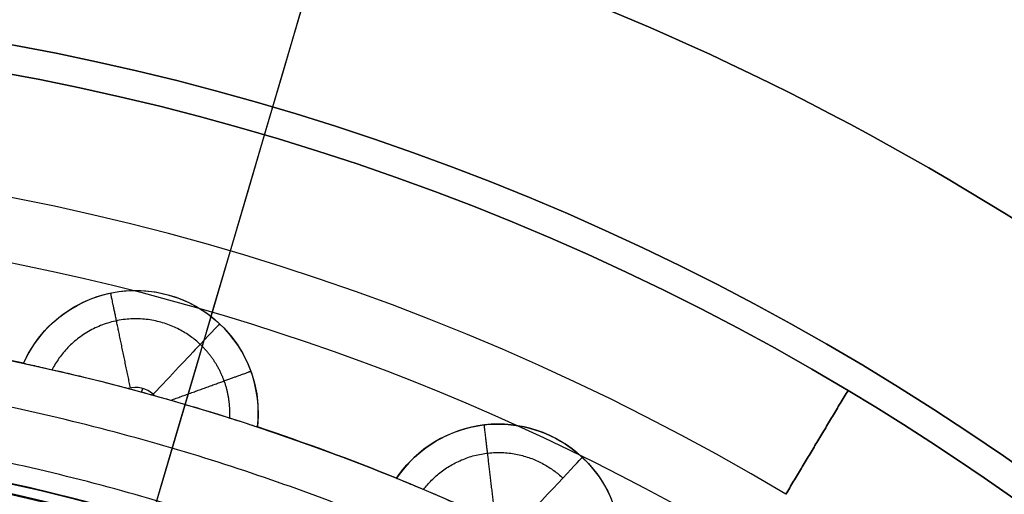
# Model space of a CAD drawing. Header units: millimetres. Extents: x -2184 to 252, y -240 to 239.
# Tile 749 of 999: x 5 to 15, y 21 to 26. Entities that reach past the tile are written whole.
import ezdxf

# ---------------------------------------------------------------- set-up
doc = ezdxf.new("R2010")
doc.units = ezdxf.units.MM
doc.layers.add('Capa 01', color=7, linetype='Continuous')
for name, color, linetype, true_color in [('IGES level 15', 7, 'Continuous', 0xcad1ed), ('IGES level 22', 7, 'Continuous', 0x868b8b), ('IGES level 24', 7, 'Continuous', 0xffffff), ('IGES level 26', 7, 'Continuous', 0x7e7e7e), ('IGES level 3', 7, 'Continuous', 0x868b8b), ('IGES level 5', 7, 'Continuous', 0x868b8b)]:
    doc.layers.add(name, color=color, linetype=linetype, true_color=true_color)

# ---------------------------------------------------------------- blocks, each defined once
blk = doc.blocks.new('DOME PIE')
at = {"layer": 'Capa 01', "extrusion": (0, 0, -1)}
blk.add_arc((-121.9047176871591, 221.1548965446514, -1275.606289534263), 24.05871559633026, 0.8118392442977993, 180.8118392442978, dxfattribs=at)
at = {"layer": 'IGES level 15', "extrusion": (0, 0, -1)}
for centre, radius, end in [((-121.895118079, 221.1285377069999, -1211.999999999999), 210.0000000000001, 106.3967853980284), ((-121.895118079, 221.128537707, -1212.000000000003), 210, 106.3967854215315), ((-121.895118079, 221.1285377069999, -1211.999999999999), 206.0000000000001, 106.3967853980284), ((-121.895118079, 221.128537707, -1212.000000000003), 206, 106.3967854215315)]:
    blk.add_arc(centre, radius, 286.3967853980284, end, dxfattribs=at)
at = {"layer": 'IGES level 15'}
for centre, radius, end in [((121.895118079, 221.128537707, 1212.000000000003), 210, 73.6032146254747), ((121.895118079, 221.1285377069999, 1211.999999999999), 210, 73.60321460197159), ((121.895118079, 221.1285377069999, 1211.999999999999), 206, 73.6032146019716), ((121.895118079, 221.128537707, 1212.000000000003), 206, 73.60321462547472)]:
    blk.add_arc(centre, radius, 253.6032146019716, end, dxfattribs=at)
at = {"layer": 'IGES level 15', "extrusion": (0.9593298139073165, -0.282287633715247, 1.299946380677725e-17)}
blk.add_arc((246.5446833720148, 1212, 54.51576928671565), 210.0000000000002, 6.203596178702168e-14, 90, dxfattribs=at)
at = {"layer": 'IGES level 15', "extrusion": (0.9593298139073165, -0.282287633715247, 3.638485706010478e-17)}
blk.add_arc((246.5446833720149, 1212, 54.51576928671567), 206, 0, 90.00000000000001, dxfattribs=at)
at = {"layer": 'IGES level 15', "extrusion": (0.7129838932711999, -0.701180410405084, 6.123233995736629e-17)}
for radius in [210, 206]:
    blk.add_arc((243.1315546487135, 1212, -68.14174296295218), radius, 359.9999994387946, 90.00000000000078, dxfattribs=at)
at = {"layer": 'IGES level 22', "extrusion": (0, 0, -1)}
for centre, radius, start, end in [((-121.895118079, 221.128537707, -1209), 26.00000000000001, 300.9225044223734, 120.9225044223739), ((-121.895118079, 221.128537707, -1205.2), 21.75, 300.9225044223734, 120.9225044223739), ((-121.895118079, 221.128537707, -1209), 26.00000000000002, 120.922504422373, 300.922504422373), ((-121.895118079, 221.128537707, -1205.2), 20.94999999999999, 300.9225044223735, 120.9225044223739), ((-121.895118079, 221.128537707, -1173.5), 20.94999999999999, 300.9225044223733, 120.9225044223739)]:
    blk.add_arc(centre, radius, start, end, dxfattribs=at)
at = {"layer": 'IGES level 22'}
for centre, radius, start, end in [((121.895118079, 221.128537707, 1208.2), 26.00000000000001, 59.07749557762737, 239.0774955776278), ((121.895118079, 221.128537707, 1208.6), 26.00000000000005, 59.07749557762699, 239.0774956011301), ((121.895118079, 221.128537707, 1209), 24.75, 59.07749557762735, 239.0774955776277), ((121.895118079, 221.128537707, 1208.2), 24.75, 59.07749557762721, 239.0774955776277), ((121.895118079, 221.128537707, 1208.2), 26.00000000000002, 239.077495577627, 59.07749557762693), ((121.895118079, 221.128537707, 1208.6), 26.00000000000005, 239.0774956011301, 59.07749556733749), ((121.895118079, 221.128537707, 1173.5), 21.74999999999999, 59.07749557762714, 239.0774955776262), ((121.895118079, 221.128537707, 1189.35), 21.74999999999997, 59.07749557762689, 239.07749560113)]:
    blk.add_arc(centre, radius, start, end, dxfattribs=at)
for points, weights in [([(133.5235041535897, 240.5408477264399, 1207.321320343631), (94.69888411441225, 263.7976198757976, 1207.321320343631), (71.4421119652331, 224.9729998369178, 1207.321320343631), (110.2667320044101, 201.71622768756, 1207.321320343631)], [0.8164906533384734, 0.2721635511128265, 0.2721635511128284, 0.816490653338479]), ([(133.2328107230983, 240.0555670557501, 1207.887005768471), (95.37875202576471, 262.7309523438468, 1207.887005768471), (72.7033667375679, 224.8768936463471, 1207.887005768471), (110.5574254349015, 202.2015083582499, 1207.887005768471)], [0.816490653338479, 0.2721635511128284, 0.2721635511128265, 0.8164906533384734])]:
    blk.add_rational_spline(points, weights, degree=3, dxfattribs=at)
for points in [[(135.2559523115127, 243.4329791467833, 1209), (134.6136045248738, 242.3606502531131, 1209)], [(134.6136045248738, 242.3606502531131, 1208.2), (135.2559523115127, 243.4329791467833, 1208.2)], [(135.2559523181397, 243.4329791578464, 1209), (135.2559523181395, 243.4329791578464, 1208.2)]]:
    blk.add_open_spline(points, degree=1, dxfattribs=at)
at = {"layer": 'IGES level 24', "extrusion": (0, 0, -1)}
for centre, radius, start, end in [((-121.895118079, 221.1285377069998, -1233.8), 19.14999999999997, 300.922504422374, 120.9225044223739), ((-121.895118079, 221.128537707, -1203.771747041), 19.84999999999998, 313.427668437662, 107.6252036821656), ((-121.895118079, 221.128537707, -1200.771747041), 19.84999999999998, 313.427668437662, 107.6252036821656), ((-121.895118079, 221.128537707, -1197.771747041), 19.84999999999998, 313.427668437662, 107.6252036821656), ((-121.895118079, 221.128537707, -1230.771747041), 19.84999999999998, 313.427668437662, 107.6252036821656)]:
    blk.add_arc(centre, radius, start, end, dxfattribs=at)
at = {"layer": 'IGES level 26', "extrusion": (0, 0, -1)}
for centre, radius, start, end in [((-121.895118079, 221.128537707, -1219.61927947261), 28.39999999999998, 313.236222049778, 133.2362220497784), ((-121.895118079, 221.128537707, -1217.61927947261), 28.39999999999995, 313.2362220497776, 133.2362220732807), ((-121.895118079, 221.128537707, -1218.11927947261), 26.3, 313.2362220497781, 133.2362220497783), ((-121.895118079, 221.128537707, -1216.86927947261), 26.3, 313.2362220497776, 133.2362220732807), ((-121.895118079, 221.128537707, -1228.41927947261), 23.10000000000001, 313.236222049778, 133.2362220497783), ((-121.895118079, 221.128537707, -1224.01927947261), 23.10000000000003, 56.33815808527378, 102.1342860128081), ((-127.9067079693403, 243.199707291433, -1219.619279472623), 1.264498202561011, 23.92085435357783, 186.5515897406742), ((-127.9067079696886, 243.1997072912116, -1223.11927947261), 1.264498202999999, 23.92085433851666, 186.5515897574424), ((-127.9067079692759, 243.1997072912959, -1226.619279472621), 1.264498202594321, 23.92085437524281, 133.2362220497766), ((-121.895118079, 221.128537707, -1228.41927947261), 21.85790949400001, 313.2362220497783, 133.2362220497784), ((-121.8951180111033, 221.1285374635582, -1227.6192791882), 23.10000025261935, 104.8887556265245, 105.5836884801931), ((-131.6479967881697, 241.8204950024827, -1219.619279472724), 1.264498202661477, 33.92085436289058, 196.5515897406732), ((-131.6479967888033, 241.8204950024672, -1223.11927947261), 1.264498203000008, 33.92085438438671, 196.5515897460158), ((-121.895118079, 221.128537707, -1224.01927947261), 23.10000000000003, 108.3381580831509, 112.1342860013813), ((-131.6479967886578, 241.8204950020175, -1226.619279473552), 1.264498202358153, 133.2362220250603, 196.55158970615)]:
    blk.add_arc(centre, radius, start, end, dxfattribs=at)
at = {"layer": 'IGES level 26'}
for centre, radius, start, end in [((121.895118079, 221.128537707, 1215.61927947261), 28.39999999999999, 46.76377795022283, 226.7637779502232), ((121.895118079, 221.128537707, 1215.61927947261), 26.29999999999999, 46.76377795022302, 226.7637779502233), ((121.8951180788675, 221.1285377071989, 1219.619279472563), 23.09999999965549, 77.86571400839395, 123.6618418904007), ((127.9067079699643, 243.1997072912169, 1226.619279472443), 1.264498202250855, 353.4484102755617, 46.7637779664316), ((127.9067079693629, 243.1997072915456, 1227.619279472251), 0.2644982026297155, 46.76377794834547, 106.7445857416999), ((131.6479967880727, 241.8204950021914, 1226.619279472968), 1.264498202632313, 46.76377795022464, 146.0791456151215), ((121.895118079, 221.128537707, 1221.85977788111), 21.85790949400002, 46.76377795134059, 226.7637779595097), ((121.895118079, 221.128537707, 1224.85977788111), 21.85790949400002, 46.76377795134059, 226.7637779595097), ((121.895118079, 221.128537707, 1227.01309745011), 21.85790949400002, 46.76377795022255, 213.9197106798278), ((121.8951180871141, 221.1285377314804, 1219.619279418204), 23.09999997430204, 67.865714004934, 71.66184189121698)]:
    blk.add_arc(centre, radius, start, end, dxfattribs=at)
at = {"layer": 'IGES level 26', "extrusion": (0.7285357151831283, -0.6850078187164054, -9.898283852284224e-11)}
blk.add_arc((265.0612659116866, 1226.619279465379, -73.4090961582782), 0.9999999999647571, 359.9999999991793, 90.00000000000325, dxfattribs=at)
at = {"layer": 'IGES level 26', "extrusion": (1.820079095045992e-07, 1.684407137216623e-07, -0.9999999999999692)}
blk.add_arc((-127.9069313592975, 243.1999140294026, -1227.619215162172), 0.2644982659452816, 133.2362229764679, 137.2170297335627, dxfattribs=at)
at = {"layer": 'IGES level 26', "extrusion": (-0.7285357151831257, 0.6850078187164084, 4.861426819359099e-10)}
blk.add_arc((-266.6192725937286, 1226.619279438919, 69.73866290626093), 0.9999999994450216, 90.00000000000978, 179.9999999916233, dxfattribs=at)
at = {"layer": 'IGES level 26'}
for points in [[(128.7513598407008, 246.5191255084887, 1218.11927947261), (128.7513598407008, 246.5191255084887, 1215.61927947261)], [(128.2390170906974, 244.4197590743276, 1226.61927947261), (128.2390170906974, 244.4197590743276, 1219.61927947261)], [(127.1708678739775, 244.2280530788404, 1226.61927947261), (127.1708678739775, 244.2280530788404, 1219.61927947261)], [(126.7508220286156, 243.7124288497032, 1219.619279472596), (126.7508220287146, 243.7124288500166, 1226.61927947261)], [(129.0624075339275, 243.7128488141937, 1226.61927947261), (129.0624075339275, 243.7128488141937, 1219.61927947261)], [(127.91714031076, 243.429776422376, 1228.41927947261), (127.91714031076, 243.429776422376, 1227.61927947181)], [(127.9658519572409, 243.4165656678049, 1227.61927947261), (127.9830181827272, 243.4529859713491, 1227.61927947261)], [(129.1629483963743, 243.0554308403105, 1219.619279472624), (129.162948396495, 243.0554308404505, 1226.61927947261)], [(131.1019061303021, 242.9609951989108, 1226.619279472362), (131.1019061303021, 242.9609951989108, 1219.619279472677)], [(132.1871171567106, 242.964306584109, 1226.619279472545), (132.1871171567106, 242.964306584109, 1219.619279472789)], [(130.5987045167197, 242.5261446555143, 1226.61927947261), (130.5987045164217, 242.5261446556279, 1219.619279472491)]]:
    blk.add_open_spline(points, degree=1, dxfattribs=at)
for points, weights in [([(127.8528477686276, 243.4586636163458, 1227.61927947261), (127.7335631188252, 244.032176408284, 1227.619279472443), (127.6492161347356, 244.4377111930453, 1227.20506591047), (127.6492161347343, 244.4377111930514, 1226.619279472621)], [0.7868909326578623, 0.6332409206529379, 0.6332409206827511, 0.7868909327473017]), ([(128.5722649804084, 243.90755622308, 1227.326386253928), (128.0646850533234, 244.3848097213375, 1227.326386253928), (127.3706309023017, 244.2759196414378, 1227.326386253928), (127.0443514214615, 243.6473203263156, 1227.326386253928)], [0.8535533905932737, 0.6215930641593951, 0.6114810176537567, 0.8232172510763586]), ([(128.8769452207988, 243.1481716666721, 1227.326386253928), (128.8924082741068, 243.439287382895, 1227.326386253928), (128.783540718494, 243.7089035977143, 1227.326386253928), (128.5722649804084, 243.9075562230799, 1227.326386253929)], [0.8410434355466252, 0.7926829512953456, 0.7968529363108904, 0.8535533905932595]), ([(128.2699145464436, 243.3315172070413, 1227.611823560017), (128.7694809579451, 243.5128129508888, 1227.54656107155), (129.0953535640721, 243.6310741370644, 1227.144882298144), (129.0953535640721, 243.6310741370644, 1226.61927947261)], [0.9034034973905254, 0.7627771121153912, 0.7770504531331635, 0.9462235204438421]), ([(131.5000414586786, 243.0763074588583, 1226.61927947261), (131.5000414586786, 243.0763074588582, 1227.20506591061), (131.5485074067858, 242.6649390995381, 1227.61927947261), (131.6170486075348, 242.0831763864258, 1227.61927947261)], [0.821690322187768, 0.6612453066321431, 0.6612453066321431, 0.821690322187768]), ([(130.876468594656, 242.4110544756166, 1227.326386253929), (131.2534108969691, 242.9035054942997, 1227.326386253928), (131.8678528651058, 242.947415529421, 1227.326386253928), (132.3135537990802, 242.5283439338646, 1227.326386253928)], [0.8268003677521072, 0.6510549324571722, 0.659972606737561, 0.8535533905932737])]:
    blk.add_rational_spline(points, weights, degree=3, dxfattribs=at)
for points, knots in [([(126.7508220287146, 243.7124288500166, 1226.61927947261), (126.7508220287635, 243.712428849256, 1226.734801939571), (126.771460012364, 243.7080174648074, 1226.852081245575), (126.8107486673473, 243.6994609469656, 1226.96038003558), (126.848916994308, 243.6911484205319, 1227.065590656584), (126.9057482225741, 243.6786772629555, 1227.165389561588), (126.9761502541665, 243.6628029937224, 1227.251335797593), (127.0508259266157, 243.6459651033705, 1227.342499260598), (127.1430818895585, 243.6247511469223, 1227.420800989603), (127.2439148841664, 243.6007510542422, 1227.479345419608), (127.3458688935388, 243.5764841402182, 1227.538540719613), (127.4595589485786, 243.5486416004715, 1227.579101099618), (127.5744973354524, 243.5194879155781, 1227.599760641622), (127.6589192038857, 243.4980746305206, 1227.614935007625), (127.7450653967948, 243.4757060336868, 1227.619279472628), (127.8305045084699, 243.4529903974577, 1227.619279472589)], [3.478709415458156, 3.478709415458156, 3.478709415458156, 3.478709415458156, 3.47905598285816, 3.47905598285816, 3.47905598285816, 3.479392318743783, 3.479392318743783, 3.479392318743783, 3.479749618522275, 3.479749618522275, 3.479749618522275, 3.480110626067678, 3.480110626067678, 3.480110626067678, 3.480373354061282, 3.480373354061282, 3.480373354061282, 3.480373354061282]), ([(128.1008316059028, 243.3793606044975, 1227.61927947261), (128.2106521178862, 243.3487318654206, 1227.61927947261), (128.3216549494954, 243.31686527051, 1227.61114265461), (128.4278434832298, 243.2855568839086, 1227.58389481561), (128.5319439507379, 243.2548641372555, 1227.55718277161), (128.6331640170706, 243.2241855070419, 1227.51282882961), (128.7233629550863, 243.196275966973, 1227.45301499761), (128.8123738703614, 243.1687340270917, 1227.39398898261), (128.8929369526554, 243.1431979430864, 1227.31846663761), (128.9584477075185, 243.1221589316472, 1227.23226180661), (129.0236741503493, 243.1012112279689, 1227.14643109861), (129.0757324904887, 243.0841771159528, 1227.04770027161), (129.1103139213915, 243.0728068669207, 1226.94409019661), (129.1449005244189, 243.0614349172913, 1226.84046462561), (129.1629483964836, 243.0554308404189, 1226.72911486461), (129.162948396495, 243.0554308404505, 1226.61927947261)], [-9.392203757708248, -9.392203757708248, -9.392203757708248, -9.392203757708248, -9.391863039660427, -9.391863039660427, -9.391863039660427, -9.391527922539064, -9.391527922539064, -9.391527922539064, -9.391197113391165, -9.391197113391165, -9.391197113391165, -9.390867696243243, -9.390867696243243, -9.390867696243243, -9.390538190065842, -9.390538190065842, -9.390538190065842, -9.390538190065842]), ([(130.5987045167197, 242.5261446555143, 1226.61927947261), (130.5987045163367, 242.5261446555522, 1226.73480193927), (130.6182629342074, 242.5182165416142, 1226.852081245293), (130.6554688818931, 242.5029676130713, 1226.960380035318), (130.6916138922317, 242.4881535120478, 1227.065590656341), (130.7454161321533, 242.4660031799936, 1227.165389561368), (130.8119920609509, 242.438144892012, 1227.251335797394), (130.8826093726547, 242.4085955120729, 1227.342499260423), (130.9697799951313, 242.3716837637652, 1227.420800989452), (131.0649135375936, 242.3305388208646, 1227.47934541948), (131.1611047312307, 242.2889364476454, 1227.538540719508), (131.2682327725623, 242.24177482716, 1227.579101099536), (131.3763625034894, 242.1931052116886, 1227.59976064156), (131.4557834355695, 242.1573575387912, 1227.614935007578), (131.5367366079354, 242.1203696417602, 1227.619279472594), (131.6169331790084, 242.0831627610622, 1227.619279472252)], [4.176506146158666, 4.176506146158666, 4.176506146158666, 4.176506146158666, 4.176852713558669, 4.176852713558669, 4.176852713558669, 4.177189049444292, 4.177189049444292, 4.177189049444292, 4.177546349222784, 4.177546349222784, 4.177546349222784, 4.177907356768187, 4.177907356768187, 4.177907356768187, 4.178170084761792, 4.178170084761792, 4.178170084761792, 4.178170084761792])]:
    blk.add_open_spline(points, degree=3, knots=knots, dxfattribs=at)
for points, weights, knots in [([(136.8679569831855, 237.0528054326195, 1219.62368897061), (134.7714516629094, 239.0240506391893, 1219.68727340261), (132.2361812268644, 240.3855006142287, 1219.74428157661), (121.1181685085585, 246.3559162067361, 1219.99428157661), (110.3886305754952, 239.7126425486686, 1220.24428157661), (99.65909264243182, 233.0693688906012, 1220.49428157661), (100.0475674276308, 220.4556796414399, 1220.74428157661), (100.3262726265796, 211.4061842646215, 1220.92364019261), (106.9222791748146, 205.2042699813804, 1221.12368897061)], [0.949183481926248, 0.965925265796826, 1, 0.866025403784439, 1, 0.866025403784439, 1, 0.900100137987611, 0.94918348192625], [0.156069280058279, 0.156069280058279, 0.156069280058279, 0.166666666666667, 0.166666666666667, 0.208333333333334, 0.208333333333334, 0.25, 0.25, 0.28106928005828, 0.28106928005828, 0.28106928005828]), ([(136.8679569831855, 237.0528054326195, 1222.62368897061), (134.7714516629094, 239.0240506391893, 1222.68727340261), (132.2361812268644, 240.3855006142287, 1222.74428157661), (121.1181685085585, 246.3559162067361, 1222.99428157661), (110.3886305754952, 239.7126425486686, 1223.24428157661), (99.65909264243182, 233.0693688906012, 1223.49428157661), (100.0475674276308, 220.4556796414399, 1223.74428157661), (100.3262726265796, 211.4061842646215, 1223.92364019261), (106.9222791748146, 205.2042699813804, 1224.12368897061)], [0.949183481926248, 0.965925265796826, 1, 0.866025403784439, 1, 0.866025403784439, 1, 0.900100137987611, 0.94918348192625], [0.406069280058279, 0.406069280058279, 0.406069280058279, 0.416666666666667, 0.416666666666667, 0.458333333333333, 0.458333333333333, 0.5, 0.5, 0.53106928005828, 0.53106928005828, 0.53106928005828]), ([(136.8679569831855, 237.0528054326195, 1225.62368897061), (134.7714516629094, 239.0240506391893, 1225.68727340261), (132.2361812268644, 240.3855006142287, 1225.74428157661), (121.1181685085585, 246.3559162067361, 1225.99428157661), (110.3886305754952, 239.7126425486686, 1226.24428157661), (99.65909264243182, 233.0693688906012, 1226.49428157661), (100.0475674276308, 220.4556796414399, 1226.74428157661), (100.3262726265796, 211.4061842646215, 1226.92364019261), (106.9222791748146, 205.2042699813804, 1227.12368897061)], [0.949183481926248, 0.965925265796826, 1, 0.866025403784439, 1, 0.866025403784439, 1, 0.900100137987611, 0.94918348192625], [0.656069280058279, 0.656069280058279, 0.656069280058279, 0.666666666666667, 0.666666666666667, 0.708333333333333, 0.708333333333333, 0.75, 0.75, 0.78106928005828, 0.78106928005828, 0.78106928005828]), ([(106.9222791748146, 205.2042699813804, 1227.09586679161), (100.3262726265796, 211.4061842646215, 1226.89581801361), (100.0475674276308, 220.4556796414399, 1226.71645939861), (99.65909264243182, 233.0693688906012, 1226.46645939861), (110.3886305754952, 239.7126425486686, 1226.21645939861), (121.1181685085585, 246.3559162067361, 1225.96645939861), (132.2361812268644, 240.3855006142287, 1225.71645939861), (134.7714516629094, 239.0240506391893, 1225.659451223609), (136.8679569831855, 237.0528054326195, 1225.59586679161)], [0.94918348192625, 0.900100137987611, 1, 0.866025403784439, 1, 0.866025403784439, 1, 0.965925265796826, 0.949183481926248], [5.741412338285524, 5.741412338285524, 5.741412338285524, 5.772481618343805, 5.772481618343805, 5.814148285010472, 5.814148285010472, 5.855814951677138, 5.855814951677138, 5.866412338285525, 5.866412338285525, 5.866412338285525]), ([(106.9222791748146, 205.2042699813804, 1224.09586679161), (100.3262726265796, 211.4061842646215, 1223.89581801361), (100.0475674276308, 220.4556796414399, 1223.71645939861), (99.65909264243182, 233.0693688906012, 1223.466459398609), (110.3886305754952, 239.7126425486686, 1223.21645939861), (121.1181685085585, 246.3559162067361, 1222.96645939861), (132.2361812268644, 240.3855006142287, 1222.71645939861), (134.7714516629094, 239.0240506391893, 1222.65945122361), (136.8679569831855, 237.0528054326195, 1222.59586679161)], [0.94918348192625, 0.900100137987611, 1, 0.866025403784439, 1, 0.866025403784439, 1, 0.965925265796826, 0.949183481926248], [5.991412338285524, 5.991412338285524, 5.991412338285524, 6.022481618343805, 6.022481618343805, 6.064148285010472, 6.064148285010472, 6.105814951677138, 6.105814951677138, 6.116412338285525, 6.116412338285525, 6.116412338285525])]:
    blk.add_rational_spline(points, weights, degree=2, knots=knots, dxfattribs=at)
at = {"layer": 'IGES level 3', "extrusion": (0, 0, -1)}
for centre, radius, start, end in [((-121.895118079, 221.128537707, -1211), 32.5, 316.3967853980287, 136.3967853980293), ((-121.895118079, 221.128537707, -1210), 32.50000000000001, 316.3967853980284, 136.3967854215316), ((-121.895118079, 221.128537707, -1211), 32.50000000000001, 136.3967853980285, 316.3967853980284), ((-121.895118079, 221.128537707, -1210), 32.50000000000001, 136.3967854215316, 316.3967853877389), ((-121.895118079, 221.128537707, -1211), 20.25, 316.3967853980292, 136.3967853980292), ((-121.895118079, 221.128537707, -1209), 20.25, 316.3967853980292, 136.3967853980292)]:
    blk.add_arc(centre, radius, start, end, dxfattribs=at)
at = {"layer": 'IGES level 3'}
for radius, start, end in [(32.50000000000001, 43.60321460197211, 223.6032146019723), (32.5, 223.6032146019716, 43.60321460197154)]:
    blk.add_arc((121.895118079, 221.128537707, 1209), radius, start, end, dxfattribs=at)
for points in [[(136.5588147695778, 235.0941562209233, 1211), (145.4294460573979, 243.5424933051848, 1211)], [(136.5588147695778, 235.0941562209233, 1209), (145.4294460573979, 243.5424933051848, 1209)]]:
    blk.add_open_spline(points, degree=1, dxfattribs=at)
at = {"layer": 'IGES level 5', "extrusion": (0, 0, -1)}
for centre, radius, start, end in [((-121.895118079, 221.1285377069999, -1200.5), 211.4999999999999, 69.12964804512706, 249.1296480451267), ((-121.895118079, 221.1285377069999, -1211), 211.5, 69.12964804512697, 249.1296480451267), ((-121.895118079, 221.1285377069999, -1211), 210.5, 69.12964804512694, 249.1296480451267), ((-121.895118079, 221.1285377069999, -1200), 199.5, 69.12964804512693, 249.1296480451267), ((-121.895118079, 221.128537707, -1205.75), 211.4999999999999, 69.12964804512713, 249.1296480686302), ((-121.895118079, 221.128537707, -1205.75), 210.5, 69.12964804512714, 249.1296480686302), ((-121.895118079, 221.1285377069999, -1212), 210, 286.3967853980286, 106.3967853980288), ((-121.895118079, 221.1285377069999, -1212), 206, 286.3967853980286, 106.3967853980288), ((-121.895118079, 221.128537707, -1199.5), 199.4999999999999, 69.12964804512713, 249.1296480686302), ((-121.895118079, 221.128537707, -1212), 210.0000000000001, 106.3967853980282, 286.396785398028), ((-121.895118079, 221.128537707, -1205.75), 211.4999999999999, 249.1296480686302, 69.12964803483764), ((-121.895118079, 221.128537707, -1211), 211.5, 249.1296480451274, 69.12964804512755), ((-121.895118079, 221.128537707, -1212), 206, 106.3967853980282, 286.396785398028), ((-121.895118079, 221.128537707, -1205.75), 210.5, 249.1296480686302, 69.12964803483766), ((-121.895118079, 221.128537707, -1200.5), 210.5, 249.1296480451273, 69.12964804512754), ((-121.895118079, 221.128537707, -1211), 210.5, 249.1296480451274, 69.12964804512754), ((-121.895118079, 221.128537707, -1199.5), 199.4999999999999, 249.1296480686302, 69.12964803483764), ((-121.895118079, 221.128537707, -1200), 199.5, 249.1296480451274, 69.12964804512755)]:
    blk.add_arc(centre, radius, start, end, dxfattribs=at)
at = {"layer": 'IGES level 5'}
for centre, radius, start, end in [((121.895118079, 221.128537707, 1200.5), 210.5, 290.8703519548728, 110.8703519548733), ((121.895118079, 221.128537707, 1199), 210, 290.8703519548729, 110.8703519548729), ((121.895118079, 221.128537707, 1200), 206, 73.60321460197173, 253.6032146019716), ((121.895118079, 221.128537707, 1199), 199.5, 290.8703519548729, 110.8703519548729), ((121.895118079, 221.1285377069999, 1200.5), 211.5, 110.870351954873, 290.8703519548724), ((121.895118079, 221.1285377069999, 1200), 206.0000000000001, 253.6032146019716, 73.60321460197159), ((121.895118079, 221.128537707, 1199), 210, 110.8703519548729, 290.8703519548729), ((121.895118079, 221.1285377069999, 1199), 199.5, 110.870351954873, 290.8703519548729)]:
    blk.add_arc(centre, radius, start, end, dxfattribs=at)
for points, weights in [([(197.0864368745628, 23.91579002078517, 1199.439339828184), (591.5119322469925, 174.2984276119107, 1199.439339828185), (441.1292946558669, 568.7239229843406, 1199.439339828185), (46.7037992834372, 418.3412853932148, 1199.439339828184)], [0.8164906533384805, 0.2721635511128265, 0.2721635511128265, 0.8164906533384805]), ([(196.8345268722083, 24.57650278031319, 1200.146446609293), (589.938596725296, 174.4553203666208, 1200.146446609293), (440.0597791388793, 567.5593902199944, 1200.146446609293), (46.95570928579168, 417.6805726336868, 1200.146446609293)], [0.8164906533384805, 0.2721635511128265, 0.2721635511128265, 0.8164906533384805]), ([(46.7037992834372, 418.3412853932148, 1199.439339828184), (-347.7216960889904, 267.9586478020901, 1199.439339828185), (-197.3390584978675, -126.4668475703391, 1199.439339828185), (197.0864368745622, 23.91579002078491, 1199.439339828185)], [0.8164906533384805, 0.2721635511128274, 0.2721635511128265, 0.8164906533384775]), ([(46.95570928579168, 417.6805726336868, 1200.146446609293), (-346.1483605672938, 267.80175504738, 1200.146446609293), (-196.2695429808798, -125.302314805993, 1200.146446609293), (196.8345268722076, 24.57650278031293, 1200.146446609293)], [0.8164906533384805, 0.2721635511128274, 0.2721635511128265, 0.8164906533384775])]:
    blk.add_rational_spline(points, weights, degree=3, dxfattribs=at)

msp = doc.modelspace()

# ---------------------------------------------------------------- block references
at = {"layer": 'IGES level 3'}
msp.add_blockref('DOME PIE', (-121.895118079, -221.4149063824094, 0.8826723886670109), dxfattribs=at)

doc.saveas('drawing.dxf')
